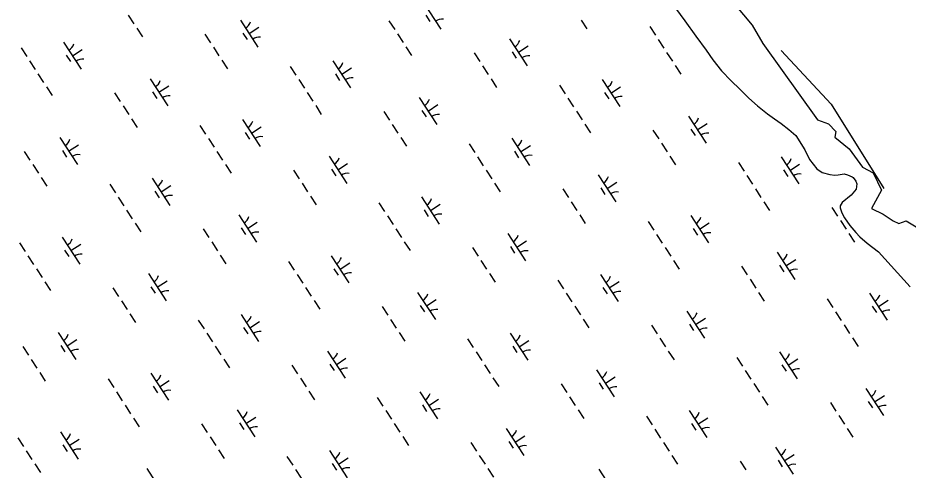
# Model space of a CAD drawing. Extents: x 3953924 to 3974542, y 193747 to 216192.
# Drawn here: x 3964005 to 3965380, y 201392 to 202090 of the extents above; entities that cross this region are included whole.
import ezdxf

# ---------------------------------------------------------------- set-up
doc = ezdxf.new("R2010")
doc.units = 0
for name, color, linetype in [('V-RIVR-EDGE', 7, 'Continuous'), ('V-RIVR-JETY', 7, 'Continuous'), ('V-WETL-SWMP', 7, 'Continuous')]:
    doc.layers.add(name, color=color, linetype=linetype)

msp = doc.modelspace()

# ---------------------------------------------------------------- linework, layer by layer
at = {"layer": 'V-RIVR-EDGE'}
msp.add_lwpolyline([(3965072.4, 202159.4), (3965139, 202078.8), (3965155.6, 202050.6), (3965240.2, 201932.8), (3965256.8, 201926.4), (3965268.3, 201914.8), (3965267, 201905.9), (3965288.8, 201887.9), (3965309.3, 201859.8), (3965326, 201850.8), (3965338.8, 201823.9), (3965323.4, 201795.7), (3965341.3, 201786.8), (3965356.7, 201776.5), (3965365.7, 201772.7), (3965377.2, 201776.5), (3965392.6, 201767.6)], dxfattribs=at)
at = {"layer": 'V-RIVR-JETY'}
msp.add_lwpolyline([(3965183.9, 202039.7), (3965261, 201957.1), (3965342.7, 201826.8)], dxfattribs=at)
at = {"layer": 'V-WETL-SWMP'}
for p, q in [((3964631.1, 202114.7), (3964658.3, 202072.8)), ((3965020.6, 202105.1), (3965035.4, 202085.4)), ((3964175.7, 202094.3), (3964184.4, 202080.9)), ((3964348.8, 202086.9), (3964376, 202045)), ((3964578.3, 202085.6), (3964587.1, 202072.2)), ((3964635, 202094.5), (3964641.5, 202084.5)), ((3964875.3, 202086.9), (3964884, 202073.5)), ((3965035.4, 202085.4), (3965052, 202062.1)), ((3964188.8, 202074.2), (3964197.5, 202060.8)), ((3964362.4, 202065.9), (3964377.5, 202075.7)), ((3964981, 202076.9), (3964989.7, 202063.5)), ((3964294, 202065.2), (3964302.7, 202051.8)), ((3964352.7, 202066.7), (3964359.2, 202056.7)), ((3964591.4, 202065.5), (3964600.2, 202052.1)), ((3964764.5, 202058), (3964791.8, 202016.1)), ((3964994.1, 202056.8), (3965002.8, 202043.4)), ((3965052, 202062.1), (3965067.9, 202040.1)), ((3964010.1, 202043.8), (3964018.9, 202030.4)), ((3964075.9, 202052.7), (3964103.2, 202010.8)), ((3964089.6, 202031.8), (3964104.7, 202041.6)), ((3964307.1, 202045.1), (3964315.8, 202031.7)), ((3964604.5, 202045.4), (3964613.2, 202032)), ((3964778.1, 202037.1), (3964793.2, 202046.9)), ((3964079.8, 202032.6), (3964086.4, 202022.6)), ((3964709.7, 202036.4), (3964718.5, 202023)), ((3964768.4, 202037.9), (3964774.9, 202027.9)), ((3965007.1, 202036.7), (3965015.9, 202023.3)), ((3965067.9, 202040.1), (3965078.5, 202025.5)), ((3964023.2, 202023.7), (3964031.9, 202010.3)), ((3964320.2, 202025), (3964328.9, 202011.6)), ((3964425.8, 202015), (3964434.6, 202001.6)), ((3964491.7, 202023.9), (3964518.9, 201982)), ((3964722.8, 202016.2), (3964731.5, 202002.8)), ((3965020.2, 202016.6), (3965029, 202003.1)), ((3965078.5, 202025.5), (3965091.8, 202008.5)), ((3964036.3, 202003.6), (3964045, 201990.2)), ((3964495.6, 202003.8), (3964502.1, 201993.7)), ((3964505.3, 202003), (3964520.4, 202012.8)), ((3965091.8, 202008.5), (3965106.7, 201993.1)), ((3964209.4, 201996.1), (3964236.6, 201954.2)), ((3964438.9, 201994.9), (3964447.7, 201981.5)), ((3964735.9, 201996.1), (3964744.6, 201982.7)), ((3964841.6, 201986.1), (3964850.3, 201972.7)), ((3964907.4, 201995.1), (3964934.7, 201953.2)), ((3965106.7, 201993.1), (3965120, 201980)), ((3964049.4, 201983.5), (3964058.1, 201970.1)), ((3964154.6, 201974.4), (3964163.3, 201961)), ((3964213.3, 201976), (3964219.8, 201965.9)), ((3964223, 201975.2), (3964238.1, 201985)), ((3964452, 201974.8), (3964460.8, 201961.3)), ((3964911.3, 201974.9), (3964917.8, 201964.9)), ((3964921, 201974.1), (3964936.1, 201983.9)), ((3965120, 201980), (3965134.1, 201966.1)), ((3964625.1, 201967.3), (3964652.4, 201925.4)), ((3964854.6, 201966), (3964863.4, 201952.6)), ((3965134.1, 201966.1), (3965147.5, 201954.2)), ((3964167.7, 201954.3), (3964176.4, 201940.9)), ((3964465.1, 201954.6), (3964473.8, 201941.2)), ((3964570.3, 201945.6), (3964579.1, 201932.2)), ((3964629, 201947.2), (3964635.5, 201937.1)), ((3964638.7, 201946.3), (3964653.8, 201956.2)), ((3964867.7, 201945.9), (3964876.5, 201932.5)), ((3965147.5, 201954.2), (3965162.8, 201941.9)), ((3964180.8, 201934.2), (3964189.5, 201920.8)), ((3964352.3, 201933.2), (3964379.5, 201891.3)), ((3965040.8, 201938.5), (3965068.1, 201896.6)), ((3965162.8, 201941.9), (3965173.5, 201934.3)), ((3965173.5, 201934.3), (3965183.9, 201927.1)), ((3964286.4, 201924.2), (3964295.2, 201910.8)), ((3964365.9, 201912.2), (3964381, 201922)), ((3964583.4, 201925.5), (3964592.1, 201912.1)), ((3964880.8, 201925.8), (3964889.6, 201912.4)), ((3965044.7, 201918.3), (3965051.2, 201908.3)), ((3965054.4, 201917.5), (3965069.5, 201927.3)), ((3965183.9, 201927.1), (3965195.8, 201917.9)), ((3965195.8, 201917.9), (3965206.8, 201908.4)), ((3964070, 201905.4), (3964097.2, 201863.5)), ((3964299.5, 201904.1), (3964308.3, 201890.7)), ((3964356.2, 201913), (3964362.7, 201903)), ((3964596.5, 201905.4), (3964605.2, 201892)), ((3964768, 201904.3), (3964795.2, 201862.4)), ((3964986, 201916.8), (3964994.8, 201903.4)), ((3965206.8, 201908.4), (3965220.4, 201886.3)), ((3964083.6, 201884.4), (3964098.7, 201894.3)), ((3964702.1, 201895.4), (3964710.9, 201882)), ((3964781.6, 201883.4), (3964796.7, 201893.2)), ((3964999.1, 201896.7), (3965007.9, 201883.3)), ((3964015.2, 201883.7), (3964023.9, 201870.3)), ((3964073.9, 201885.2), (3964080.4, 201875.2)), ((3964312.6, 201884), (3964321.3, 201870.6)), ((3964485.7, 201876.6), (3964513, 201834.6)), ((3964771.9, 201884.2), (3964778.4, 201874.1)), ((3965012.2, 201876.6), (3965021, 201863.2)), ((3965220.4, 201886.3), (3965227.5, 201871.4)), ((3964028.3, 201863.6), (3964037, 201850.2)), ((3964325.7, 201863.9), (3964334.4, 201850.5)), ((3964499.3, 201855.6), (3964514.4, 201865.4)), ((3964715.2, 201875.3), (3964724, 201861.9)), ((3965117.9, 201866.6), (3965126.6, 201853.2)), ((3965183.7, 201875.5), (3965211, 201833.6)), ((3965197.3, 201854.6), (3965212.4, 201864.4)), ((3965227.5, 201871.4), (3965238.9, 201857.2)), ((3964430.9, 201854.9), (3964439.6, 201841.5)), ((3964489.6, 201856.4), (3964496.1, 201846.4)), ((3964728.3, 201855.2), (3964737.1, 201841.8)), ((3965187.6, 201855.4), (3965194.1, 201845.3)), ((3965238.9, 201857.2), (3965247.3, 201851.2)), ((3965247.3, 201851.2), (3965259.3, 201848.3)), ((3965272.1, 201848), (3965281.1, 201849.4)), ((3965281.1, 201849.4), (3965286.5, 201847.7)), ((3964041.4, 201843.5), (3964050.1, 201830.1)), ((3964212.8, 201842.4), (3964240.1, 201800.5)), ((3964444, 201834.8), (3964452.7, 201821.4)), ((3964741.4, 201835.1), (3964750.2, 201821.7)), ((3964901.4, 201847.7), (3964928.7, 201805.8)), ((3964915, 201826.8), (3964930.1, 201836.6)), ((3965131, 201846.5), (3965139.7, 201833.1)), ((3965259.3, 201848.3), (3965266.7, 201847.3)), ((3965266.7, 201847.3), (3965272.1, 201848)), ((3965286.5, 201847.7), (3965293.4, 201844.9)), ((3965293.4, 201844.9), (3965295, 201843.7)), ((3965295, 201843.7), (3965299.5, 201838.2)), ((3965299.5, 201838.2), (3965301, 201833.8)), ((3964147, 201833.5), (3964155.8, 201820.1)), ((3964216.7, 201822.3), (3964223.3, 201812.2)), ((3964226.5, 201821.5), (3964241.6, 201831.3)), ((3964846.6, 201826), (3964855.4, 201812.6)), ((3964905.3, 201827.6), (3964911.8, 201817.5)), ((3965144.1, 201826.3), (3965152.8, 201812.9)), ((3965299.7, 201825.7), (3965292.1, 201816.1)), ((3965301, 201833.8), (3965299.7, 201825.7)), ((3964160.1, 201813.4), (3964168.9, 201800)), ((3964457.1, 201814.6), (3964465.8, 201801.2)), ((3964628.6, 201813.6), (3964655.8, 201771.7)), ((3965292.1, 201816.1), (3965278.3, 201804.8)), ((3964562.7, 201804.7), (3964571.5, 201791.3)), ((3964632.5, 201793.5), (3964639, 201783.4)), ((3964642.2, 201792.6), (3964657.3, 201802.5)), ((3964859.7, 201805.9), (3964868.5, 201792.5)), ((3965157.1, 201806.2), (3965165.9, 201792.8)), ((3965262.3, 201797.2), (3965271.1, 201783.8)), ((3965275.1, 201799.8), (3965275, 201796.7)), ((3965275, 201796.7), (3965277.6, 201788.8)), ((3965278.3, 201804.8), (3965275.1, 201799.8)), ((3964173.2, 201793.3), (3964181.9, 201779.9)), ((3964346.3, 201785.8), (3964373.5, 201743.9)), ((3964575.8, 201784.5), (3964584.6, 201771.1)), ((3964872.8, 201785.8), (3964881.5, 201772.4)), ((3965044.3, 201784.8), (3965071.6, 201742.9)), ((3965277.6, 201788.8), (3965281.7, 201781.4)), ((3965281.7, 201781.4), (3965290, 201769.5)), ((3964186.3, 201773.1), (3964195, 201759.7)), ((3964359.9, 201764.9), (3964375, 201774.7)), ((3964978.5, 201775.8), (3964987.2, 201762.4)), ((3965057.9, 201763.8), (3965073, 201773.6)), ((3965275.4, 201777.1), (3965284.2, 201763.7)), ((3965290, 201769.5), (3965299.2, 201758.9)), ((3964291.5, 201764.1), (3964300.2, 201750.7)), ((3964350.2, 201765.7), (3964356.7, 201755.6)), ((3964588.9, 201764.4), (3964597.7, 201751)), ((3964762, 201757), (3964789.3, 201715.1)), ((3964991.6, 201755.7), (3965000.3, 201742.3)), ((3965048.2, 201764.6), (3965054.7, 201754.6)), ((3965288.5, 201757), (3965297.3, 201743.6)), ((3965299.2, 201758.9), (3965305.6, 201751.8)), ((3964007.6, 201742.7), (3964016.4, 201729.3)), ((3964073.4, 201751.7), (3964100.7, 201709.8)), ((3964087.1, 201730.7), (3964102.2, 201740.5)), ((3964304.6, 201744), (3964313.3, 201730.6)), ((3964602, 201744.3), (3964610.8, 201730.9)), ((3964775.6, 201736), (3964790.7, 201745.8)), ((3965305.6, 201751.8), (3965316.7, 201742.2)), ((3965316.7, 201742.2), (3965334.3, 201729)), ((3964077.3, 201731.5), (3964083.9, 201721.5)), ((3964707.2, 201735.3), (3964716, 201721.9)), ((3964765.9, 201736.8), (3964772.4, 201726.8)), ((3965004.6, 201735.6), (3965013.4, 201722.2)), ((3965177.7, 201728.1), (3965205, 201686.2)), ((3965334.3, 201729), (3965383, 201674.9)), ((3964020.7, 201722.6), (3964029.4, 201709.2)), ((3964317.7, 201723.9), (3964326.4, 201710.5)), ((3964423.3, 201713.9), (3964432.1, 201700.5)), ((3964489.2, 201722.8), (3964516.4, 201680.9)), ((3964502.8, 201701.9), (3964517.9, 201711.7)), ((3964720.3, 201715.2), (3964729.1, 201701.8)), ((3965017.7, 201715.5), (3965026.5, 201702.1)), ((3965191.3, 201707.2), (3965206.4, 201717)), ((3964033.8, 201702.5), (3964042.5, 201689.1)), ((3964493.1, 201702.7), (3964499.6, 201692.7)), ((3965122.9, 201706.5), (3965131.7, 201693.1)), ((3965181.6, 201708), (3965188.1, 201698)), ((3964206.9, 201695.1), (3964234.1, 201653.2)), ((3964220.5, 201674.1), (3964235.6, 201683.9)), ((3964436.4, 201693.8), (3964445.2, 201680.4)), ((3964733.4, 201695.1), (3964742.1, 201681.7)), ((3964839.1, 201685.1), (3964847.8, 201671.7)), ((3964904.9, 201694), (3964932.2, 201652.1)), ((3965136, 201686.4), (3965144.8, 201672.9)), ((3964046.9, 201682.4), (3964055.6, 201669)), ((3964152.1, 201673.4), (3964160.8, 201660)), ((3964210.8, 201674.9), (3964217.3, 201664.9)), ((3964449.5, 201673.7), (3964458.3, 201660.3)), ((3964908.8, 201673.9), (3964915.3, 201663.8)), ((3964918.5, 201673.1), (3964933.6, 201682.9)), ((3964622.6, 201666.2), (3964649.9, 201624.3)), ((3964852.1, 201665), (3964860.9, 201651.6)), ((3965149.1, 201666.2), (3965157.9, 201652.8)), ((3965254.8, 201656.3), (3965263.5, 201642.8)), ((3965320.6, 201665.2), (3965347.9, 201623.3)), ((3964165.2, 201653.3), (3964173.9, 201639.9)), ((3964462.6, 201653.6), (3964471.3, 201640.2)), ((3964567.8, 201644.6), (3964576.6, 201631.1)), ((3964626.5, 201646.1), (3964633, 201636)), ((3964636.2, 201645.3), (3964651.3, 201655.1)), ((3964865.2, 201644.9), (3964874, 201631.4)), ((3965324.5, 201645.1), (3965331, 201635)), ((3965334.2, 201644.2), (3965349.3, 201654.1)), ((3964178.3, 201633.2), (3964187, 201619.7)), ((3964349.8, 201632.1), (3964377, 201590.2)), ((3965038.3, 201637.4), (3965065.6, 201595.5)), ((3965267.9, 201636.1), (3965276.6, 201622.7)), ((3964283.9, 201623.2), (3964292.7, 201609.8)), ((3964363.4, 201611.2), (3964378.5, 201621)), ((3964580.9, 201624.4), (3964589.6, 201611)), ((3964878.3, 201624.7), (3964887.1, 201611.3)), ((3964983.5, 201615.7), (3964992.3, 201602.3)), ((3965042.2, 201617.3), (3965048.7, 201607.2)), ((3965051.9, 201616.4), (3965067, 201626.3)), ((3965281, 201616), (3965289.7, 201602.6)), ((3964067.5, 201604.3), (3964094.7, 201562.4)), ((3964297, 201603.1), (3964305.8, 201589.6)), ((3964353.7, 201612), (3964360.2, 201601.9)), ((3964594, 201604.3), (3964602.7, 201590.9)), ((3964765.5, 201603.3), (3964792.7, 201561.4)), ((3964081.1, 201583.4), (3964096.2, 201593.2)), ((3964699.7, 201594.3), (3964708.4, 201580.9)), ((3964779.1, 201582.3), (3964794.2, 201592.1)), ((3964996.6, 201595.6), (3965005.4, 201582.2)), ((3965294, 201595.9), (3965302.8, 201582.5)), ((3964012.7, 201582.6), (3964021.4, 201569.2)), ((3964071.4, 201584.2), (3964077.9, 201574.1)), ((3964310.1, 201582.9), (3964318.9, 201569.5)), ((3964483.2, 201575.5), (3964510.5, 201533.6)), ((3964712.7, 201574.2), (3964721.5, 201560.8)), ((3964769.4, 201583.1), (3964775.9, 201573.1)), ((3965009.7, 201575.5), (3965018.5, 201562.1)), ((3965181.2, 201574.4), (3965208.5, 201532.5)), ((3964025.8, 201562.5), (3964034.5, 201549.1)), ((3964323.2, 201562.8), (3964331.9, 201549.4)), ((3964496.8, 201554.5), (3964511.9, 201564.4)), ((3965115.4, 201565.5), (3965124.1, 201552.1)), ((3965194.8, 201553.5), (3965209.9, 201563.3)), ((3964428.4, 201553.8), (3964437.1, 201540.4)), ((3964487.1, 201555.4), (3964493.6, 201545.3)), ((3964725.8, 201554.1), (3964734.6, 201540.7)), ((3964898.9, 201546.7), (3964926.2, 201504.8)), ((3965185.1, 201554.3), (3965191.6, 201544.3)), ((3964038.9, 201542.4), (3964047.6, 201529)), ((3964144.5, 201532.4), (3964153.3, 201519)), ((3964210.4, 201541.4), (3964237.6, 201499.5)), ((3964441.5, 201533.7), (3964450.2, 201520.3)), ((3964738.9, 201534), (3964747.7, 201520.6)), ((3964912.5, 201525.7), (3964927.6, 201535.5)), ((3965128.5, 201545.4), (3965137.2, 201532)), ((3964214.3, 201521.2), (3964220.8, 201511.2)), ((3964224, 201520.4), (3964239.1, 201530.2)), ((3964844.1, 201525), (3964852.9, 201511.6)), ((3964902.8, 201526.5), (3964909.3, 201516.5)), ((3965141.6, 201525.3), (3965150.3, 201511.9)), ((3964157.6, 201512.3), (3964166.4, 201498.9)), ((3964454.6, 201513.6), (3964463.3, 201500.2)), ((3964626.1, 201512.5), (3964653.3, 201470.6)), ((3964857.2, 201504.9), (3964866, 201491.5)), ((3965154.6, 201505.2), (3965163.4, 201491.8)), ((3965314.6, 201517.8), (3965341.9, 201475.9)), ((3965328.2, 201496.9), (3965343.3, 201506.7)), ((3964170.7, 201492.2), (3964179.4, 201478.8)), ((3964560.2, 201503.6), (3964569, 201490.2)), ((3964630, 201492.4), (3964636.5, 201482.3)), ((3964639.7, 201491.6), (3964654.8, 201501.4)), ((3965259.9, 201496.1), (3965268.6, 201482.7)), ((3965318.5, 201497.7), (3965325.1, 201487.6)), ((3964343.8, 201484.7), (3964371, 201442.8)), ((3964573.3, 201483.5), (3964582.1, 201470.1)), ((3964870.3, 201484.8), (3964879.1, 201471.3)), ((3965041.8, 201483.7), (3965069.1, 201441.8)), ((3964183.8, 201472.1), (3964192.5, 201458.7)), ((3964347.7, 201464.6), (3964354.2, 201454.6)), ((3964357.4, 201463.8), (3964372.5, 201473.6)), ((3964976, 201474.8), (3964984.7, 201461.4)), ((3965045.7, 201463.6), (3965052.2, 201453.5)), ((3965055.4, 201462.7), (3965070.5, 201472.6)), ((3965272.9, 201476), (3965281.7, 201462.6)), ((3964070.9, 201450.6), (3964098.2, 201408.7)), ((3964289, 201463.1), (3964297.7, 201449.7)), ((3964586.4, 201463.4), (3964595.2, 201450)), ((3964759.5, 201455.9), (3964786.8, 201414)), ((3964989.1, 201454.7), (3964997.8, 201441.2)), ((3965286, 201455.9), (3965294.8, 201442.5)), ((3964005.1, 201441.7), (3964013.9, 201428.3)), ((3964084.6, 201429.7), (3964099.7, 201439.5)), ((3964302.1, 201443), (3964310.8, 201429.5)), ((3964599.5, 201443.3), (3964608.3, 201429.8)), ((3964773.1, 201435), (3964788.2, 201444.8)), ((3964074.8, 201430.5), (3964081.4, 201420.4)), ((3964315.2, 201422.8), (3964323.9, 201409.4)), ((3964704.7, 201434.2), (3964713.5, 201420.8)), ((3964763.4, 201435.8), (3964769.9, 201425.7)), ((3965002.1, 201434.5), (3965010.9, 201421.1)), ((3965175.2, 201427.1), (3965202.5, 201385.2)), ((3964018.2, 201421.6), (3964026.9, 201408.2)), ((3964420.8, 201412.9), (3964429.6, 201399.4)), ((3964486.7, 201421.8), (3964513.9, 201379.9)), ((3964500.3, 201400.8), (3964515.4, 201410.7)), ((3964717.8, 201414.1), (3964726.6, 201400.7)), ((3965015.2, 201414.4), (3965024, 201401)), ((3965188.8, 201406.1), (3965203.9, 201415.9)), ((3964031.3, 201401.5), (3964040, 201388)), ((3964490.6, 201401.7), (3964497.1, 201391.6)), ((3965120.4, 201405.4), (3965129.2, 201392)), ((3965179.1, 201406.9), (3965185.6, 201396.9)), ((3964204.4, 201394), (3964231.6, 201352.1)), ((3964433.9, 201392.7), (3964442.7, 201379.3)), ((3964730.9, 201394), (3964739.6, 201380.6)), ((3964902.4, 201393), (3964929.7, 201351))]:
    msp.add_line(p, q, dxfattribs=at)
for centre, start, end in [((3964347.5, 202089.2), 302.2901, 343.8338), ((3964660, 202070.7), 82.2901, 123.8337), ((3964377.7, 202042.9), 82.2901, 123.8337), ((3964763.3, 202060.4), 302.2901, 343.8338), ((3964074.7, 202055.1), 302.2901, 343.8338), ((3964793.4, 202014.1), 82.2901, 123.8337), ((3964104.8, 202008.8), 82.2901, 123.8337), ((3964490.4, 202026.2), 302.2901, 343.8338), ((3964208.1, 201998.5), 302.2901, 343.8338), ((3964520.6, 201979.9), 82.2901, 123.8337), ((3964906.1, 201997.4), 302.2901, 343.8338), ((3964238.3, 201952.2), 82.2901, 123.8337), ((3964623.8, 201969.6), 302.2901, 343.8338), ((3964936.3, 201951.1), 82.2901, 123.8337), ((3964654, 201923.3), 82.2901, 123.8337), ((3965039.6, 201940.8), 302.2901, 343.8338), ((3964351, 201935.5), 302.2901, 343.8338), ((3964381.2, 201889.2), 82.2901, 123.8337), ((3965069.7, 201894.5), 82.2901, 123.8337), ((3964068.7, 201907.7), 302.2901, 343.8338), ((3964766.7, 201906.7), 302.2901, 343.8338), ((3964098.9, 201861.4), 82.2901, 123.8337), ((3964796.9, 201860.4), 82.2901, 123.8337), ((3964484.4, 201878.9), 302.2901, 343.8338), ((3965182.5, 201877.8), 302.2901, 343.8338), ((3964514.6, 201832.6), 82.2901, 123.8337), ((3965212.6, 201831.5), 82.2901, 123.8337), ((3964211.6, 201844.7), 302.2901, 343.8338), ((3964900.2, 201850), 302.2901, 343.8338), ((3964930.3, 201803.7), 82.2901, 123.8337), ((3964241.8, 201798.5), 82.2901, 123.8337), ((3964627.3, 201815.9), 302.2901, 343.8338), ((3964345, 201788.1), 302.2901, 343.8338), ((3964657.5, 201769.6), 82.2901, 123.8337), ((3965043, 201787.1), 302.2901, 343.8338), ((3964375.2, 201741.8), 82.2901, 123.8337), ((3964760.8, 201759.3), 302.2901, 343.8338), ((3965073.2, 201740.8), 82.2901, 123.8337), ((3964072.2, 201754), 302.2901, 343.8338), ((3964102.4, 201707.7), 82.2901, 123.8337), ((3964790.9, 201713), 82.2901, 123.8337), ((3965176.5, 201730.5), 302.2901, 343.8338), ((3964487.9, 201725.2), 302.2901, 343.8338), ((3965206.6, 201684.2), 82.2901, 123.8337), ((3964205.6, 201697.4), 302.2901, 343.8338), ((3964518.1, 201678.9), 82.2901, 123.8337), ((3964903.6, 201696.3), 302.2901, 343.8338), ((3964235.8, 201651.1), 82.2901, 123.8337), ((3964621.3, 201668.6), 302.2901, 343.8338), ((3964933.8, 201650), 82.2901, 123.8337), ((3965319.4, 201667.5), 302.2901, 343.8338), ((3964348.5, 201634.4), 302.2901, 343.8338), ((3964651.5, 201622.3), 82.2901, 123.8337), ((3965037.1, 201639.7), 302.2901, 343.8338), ((3965349.5, 201621.2), 82.2901, 123.8337), ((3964066.2, 201606.6), 302.2901, 343.8338), ((3964378.7, 201588.1), 82.2901, 123.8337), ((3965067.2, 201593.4), 82.2901, 123.8337), ((3964764.2, 201605.6), 302.2901, 343.8338), ((3964096.4, 201560.3), 82.2901, 123.8337), ((3964794.4, 201559.3), 82.2901, 123.8337), ((3964481.9, 201577.8), 302.2901, 343.8338), ((3965180, 201576.8), 302.2901, 343.8338), ((3964512.1, 201531.5), 82.2901, 123.8337), ((3965210.1, 201530.5), 82.2901, 123.8337), ((3964209.1, 201543.7), 302.2901, 343.8338), ((3964897.7, 201549), 302.2901, 343.8338), ((3964927.8, 201502.7), 82.2901, 123.8337), ((3964239.3, 201497.4), 82.2901, 123.8337), ((3964624.8, 201514.9), 302.2901, 343.8338), ((3965313.4, 201520.2), 302.2901, 343.8338), ((3965343.5, 201473.9), 82.2901, 123.8337), ((3964342.5, 201487.1), 302.2901, 343.8338), ((3964655, 201468.6), 82.2901, 123.8337), ((3965040.6, 201486), 302.2901, 343.8338), ((3964372.7, 201440.8), 82.2901, 123.8337), ((3964758.3, 201458.2), 302.2901, 343.8338), ((3965070.7, 201439.7), 82.2901, 123.8337), ((3964069.7, 201452.9), 302.2901, 343.8338), ((3964099.9, 201406.6), 82.2901, 123.8337), ((3964788.4, 201411.9), 82.2901, 123.8337), ((3965174, 201429.4), 302.2901, 343.8338), ((3964485.4, 201424.1), 302.2901, 343.8338), ((3964515.6, 201377.8), 82.2901, 123.8337), ((3965204.1, 201383.1), 82.2901, 123.8337)]:
    msp.add_arc(centre, 17.6, start, end, dxfattribs=at)

doc.saveas('drawing.dxf')
